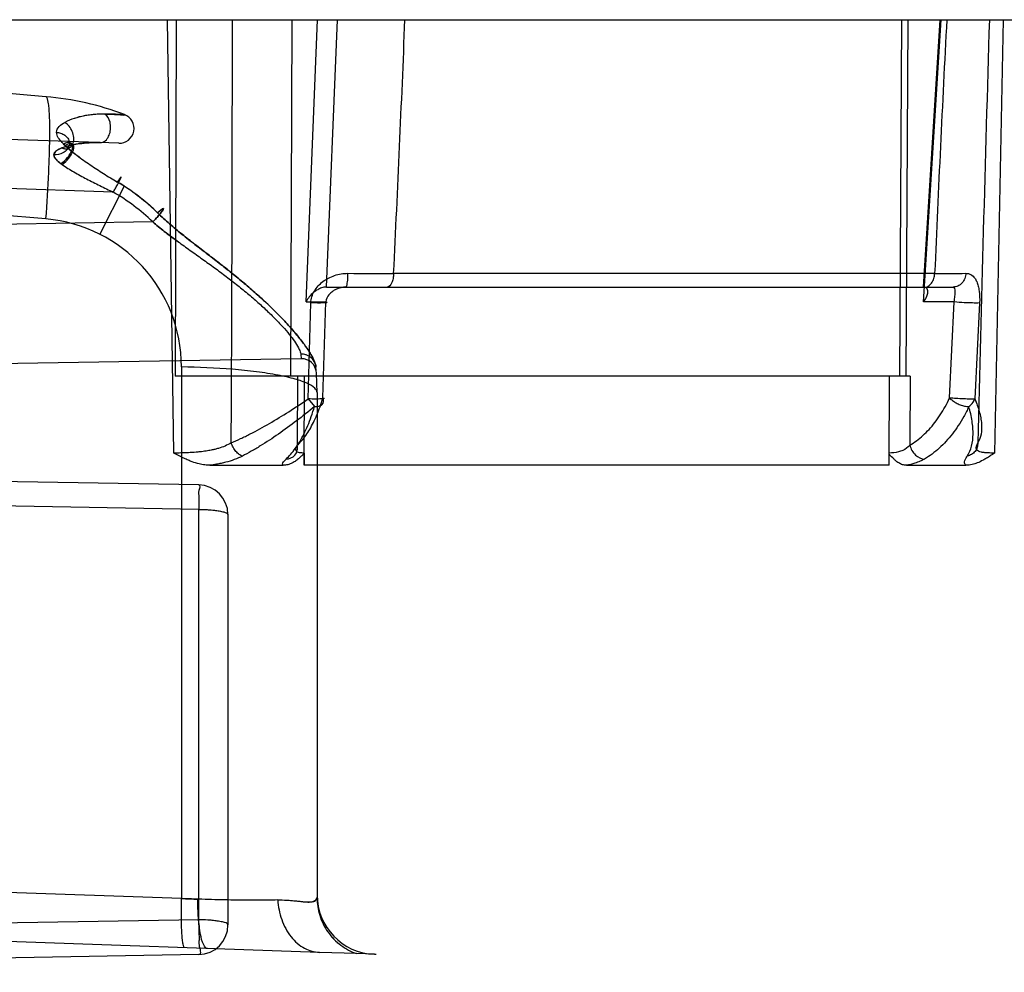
# Model space of a CAD drawing. Header units: millimetres. Extents: x 0 to 297, y 0 to 210.
# Tile 306 of 446: x 141.525 to 141.824, y 161.627 to 161.915. Entities that reach past the tile are written whole.
import ezdxf

# ---------------------------------------------------------------- set-up
doc = ezdxf.new("R2010")
doc.units = ezdxf.units.MM
doc.header["$LTSCALE"] = 16.335
doc.layers.add('INTFCLR_1', color=7, linetype='CONTINUOUS')
doc.layers.add('INTFCLR_144815', color=7, linetype='CONTINUOUS')

msp = doc.modelspace()

# ---------------------------------------------------------------- linework, layer by layer
at = {"layer": 'INTFCLR_1', "color": 9, "linetype": 'Continuous'}
for p, q in [((141.5333958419, 161.8918910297), (141.2735518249, 161.9146244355)), ((141.5554477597, 161.8777804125), (141.273551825, 161.8876244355)), ((141.5333958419, 161.8548467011), (141.2735518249, 161.8775801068)), ((141.5537947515, 161.8629728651), (141.273551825, 161.8727591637)), ((141.557068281, 161.864787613), (141.5497213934, 161.850205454)), ((141.5657466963, 161.8539557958), (141.273551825, 161.8488555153)), ((141.6106127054, 161.8139008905), (141.6107778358, 161.8125107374)), ((141.6107778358, 161.8125107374), (141.273551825, 161.8066244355)), ((141.5744738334, 161.8100179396), (141.5744738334, 161.6489584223)), ((141.615551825, 161.8022335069), (141.615551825, 161.6492022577)), ((141.5797088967, 161.7742804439), (141.2735518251, 161.7796244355)), ((141.5797088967, 161.7668444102), (141.5010615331, 161.7682172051)), ((141.5797088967, 161.6425131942), (141.5797088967, 161.7668444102)), ((141.588551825, 161.7652818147), (141.588551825, 161.6409505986)), ((141.5744738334, 161.6489584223), (141.473590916, 161.6524813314)), ((141.6162475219, 161.632657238), (141.2735518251, 161.6446244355)), ((141.5797088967, 161.6425131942), (141.2735518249, 161.6371692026)), ((141.5797088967, 161.6319519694), (141.273551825, 161.6266079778))]:
    msp.add_line(p, q, dxfattribs=at)
at = {"layer": 'INTFCLR_1', "color": 7, "linetype": 'Continuous'}
for p, q in [((141.5383227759, 161.8713294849), (141.5379136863, 161.8716241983)), ((141.5383227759, 161.8713294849), (141.5379136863, 161.8716241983)), ((141.6036403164, 161.6485278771), (141.6061343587, 161.6484917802))]:
    msp.add_line(p, q, dxfattribs=at)
at = {"layer": 'INTFCLR_1', "color": 6, "linetype": 'Continuous'}
for p, q in [((141.6275499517, 161.6322625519), (141.6162475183, 161.6326572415)), ((141.6329236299, 161.6320748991), (141.6275499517, 161.6322625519)), ((141.6329236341, 161.6320748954), (141.633440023, 161.6320568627))]:
    msp.add_line(p, q, dxfattribs=at)
at = {"layer": 'INTFCLR_1', "color": 9, "linetype": 'Continuous'}
for centre, radius, start, end in [((141.525551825, 161.8022335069), 0.09, 69.4211022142, 84.9999999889), ((141.5556048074, 161.8822776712), 0.0045, 267.9999999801, 69.4211022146), ((141.5227712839, 161.8112817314), 0.0635543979, 45.5773140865, 59.4992245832), ((141.52262705, 161.8110543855), 0.0638239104, 57.3414943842, 59.49129536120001), ((141.5227901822, 161.8113076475), 0.0635226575, 45.57312338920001, 57.34210169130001), ((141.5228720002, 161.8095559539), 0.0617218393, 46.00115712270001, 59.9336897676), ((141.5294737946, 161.8100179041), 0.0450000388, 4.52433e-05, 84.99995476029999), ((141.6108563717, 161.8080114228), 0.0045, 3.8748852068, 90.9999999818), ((141.525551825, 161.8022335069), 0.09, 0, 4.9267905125), ((141.579551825, 161.7652818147), 0.009000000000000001, 0, 89.000000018), ((141.6013846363, 162.2770644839), 0.6286822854, 267.5466993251, 267.9981576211), ((141.633551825, 161.6500639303), 0.018, 180, 268.0000000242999), ((141.1929278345, 161.6342864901), 0.3868685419, 1.0084102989, 1.2184783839), ((141.579551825, 161.6409505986), 0.009000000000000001, 270.9999999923, 359.9999999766), ((141.211415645, 161.6346215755), 0.3683777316, 0.9844356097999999, 1.1945037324)]:
    msp.add_arc(centre, radius, start, end, dxfattribs=at)
for points, knots in [([(141.5333958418, 161.8548467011), (141.5337447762, 161.8595581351), (141.5341769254, 161.86645942), (141.5345112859, 161.8752875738), (141.5346061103, 161.8809365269), (141.5345503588, 161.8850255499), (141.5344164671, 161.8876640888), (141.5342437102, 161.8894796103), (141.5340779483, 161.8907349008), (141.5336651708, 161.8918674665), (141.5333958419, 161.8918910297)], [0, 0, 0, 0, 0.3801706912, 0.556406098, 0.7107188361, 0.8351556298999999, 0.8844600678, 0.9247283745, 0.978244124, 1, 1, 1, 1]), ([(141.5512690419, 161.8865993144), (141.5507478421, 161.8866100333), (141.54970442, 161.8866044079), (141.5481400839, 161.8865129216), (141.5465792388, 161.8863407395), (141.5450273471, 161.8860835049), (141.5434913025, 161.8857433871), (141.5414857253, 161.8851714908), (141.5400288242, 161.8845828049), (141.5391123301, 161.88409627)], [0, 0, 0, 0, 0.1248296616, 0.2497171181, 0.3750677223, 0.5006648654, 0.6262277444, 0.7515353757, 1, 1, 1, 1]), ([(141.5512690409, 161.8865993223), (141.5507481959, 161.8866100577), (141.5497068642, 161.8866044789), (141.5481477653, 161.8865134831), (141.5465949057, 161.8863425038), (141.5450499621, 161.8860873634), (141.5435159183, 161.8857499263), (141.5415039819, 161.8851779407), (141.5400397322, 161.884588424), (141.539118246, 161.8840995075)], [0, 0, 0, 0, 0.1248124, 0.2493518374, 0.3740126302, 0.4989197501, 0.6243493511, 0.7500767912, 1, 1, 1, 1]), ([(141.549831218, 161.8779765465), (141.5501056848, 161.8779669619), (141.5509709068, 161.8781196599), (141.5520652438, 161.8791079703), (141.5528006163, 161.8806745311), (141.5530762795, 161.8824005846), (141.5528717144, 161.8845335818), (141.5520760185, 161.8860693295), (141.5512690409, 161.8865993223)], [0, 0, 0, 0, 0.07769056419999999, 0.2408838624, 0.3917970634, 0.5628631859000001, 0.726884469, 1, 1, 1, 1]), ([(141.5498312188, 161.8779765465), (141.5501056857, 161.8779669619), (141.5509708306, 161.8781197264), (141.5520657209, 161.8791074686), (141.5527915, 161.8806554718), (141.5530755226, 161.8823779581), (141.5528827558, 161.8845137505), (141.5520760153, 161.8860693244), (141.5512690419, 161.8865993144)], [0, 0, 0, 0, 0.0776882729, 0.2408716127, 0.3918007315, 0.5569113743, 0.7268941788, 1, 1, 1, 1]), ([(141.5571865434, 161.886490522), (141.5577769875, 161.8862705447), (141.5543820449, 161.8866649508), (141.5533044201, 161.8865311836), (141.5518087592, 161.8865894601), (141.5512690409, 161.8865993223)], [0, 0, 0, 0, 0.3193832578, 0.7263794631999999, 1, 1, 1, 1]), ([(141.5571865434, 161.886490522), (141.5577769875, 161.8862705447), (141.5543820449, 161.8866649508), (141.5533044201, 161.8865311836), (141.5518087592, 161.8865894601), (141.5512690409, 161.8865993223)], [0, 0, 0, 0, 0.3193832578, 0.7263794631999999, 1, 1, 1, 1]), ([(141.5512690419, 161.8865993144), (141.5518047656, 161.8865891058), (141.5528787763, 161.8865513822), (141.5543719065, 161.8866048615), (141.5581119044, 161.8861443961), (141.5571864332, 161.8864902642)], [0, 0, 0, 0, 0.2716042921, 0.4991946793, 1, 1, 1, 1]), ([(141.5512690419, 161.8865993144), (141.5518047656, 161.8865891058), (141.5528787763, 161.8865513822), (141.5543719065, 161.8866048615), (141.5581119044, 161.8861443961), (141.5571864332, 161.8864902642)], [0, 0, 0, 0, 0.2716042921, 0.4991946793, 1, 1, 1, 1]), ([(141.5382113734, 161.8763697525), (141.5385147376, 161.8762399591), (141.5393853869, 161.8759827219), (141.5408692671, 161.8763641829), (141.5417970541, 161.877837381), (141.5419358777, 161.8795950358), (141.5413189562, 161.8819403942), (141.5401161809, 161.8834887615), (141.5391123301, 161.88409627)], [0, 0, 0, 0, 0.0872054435, 0.2367423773, 0.3639637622, 0.5214476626, 0.6898941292, 1, 1, 1, 1]), ([(141.5366214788, 161.8810950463), (141.5370339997, 161.8810563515), (141.5379284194, 161.880875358), (141.5392350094, 161.880236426), (141.5403424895, 161.8790633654), (141.5406943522, 161.8773673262), (141.5399435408, 161.8757836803), (141.5382806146, 161.8745268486), (141.5367488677, 161.8742147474), (141.535826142, 161.8742399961)], [0, 0, 0, 0, 0.1033077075, 0.2254314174, 0.3577379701, 0.4917603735, 0.6300472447, 0.7698453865, 1, 1, 1, 1]), ([(141.539202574, 161.8771097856), (141.5388840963, 161.8774120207), (141.5377833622, 161.8785151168), (141.5366162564, 161.8799384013), (141.5366219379, 161.8810950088)], [0, 0, 0, 0, 0.2751553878, 1, 1, 1, 1]), ([(141.5391999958, 161.877112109), (141.5388816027, 161.877414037), (141.5377776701, 161.8785172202), (141.5366407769, 161.8799393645), (141.5366214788, 161.8810950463)], [0, 0, 0, 0, 0.2751657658, 1, 1, 1, 1]), ([(141.5382170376, 161.8763719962), (141.5379501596, 161.8762677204), (141.5370000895, 161.8758617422), (141.5357870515, 161.8750390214), (141.535826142, 161.8742399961)], [0, 0, 0, 0, 0.2637131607, 1, 1, 1, 1]), ([(141.5382113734, 161.8763697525), (141.5388768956, 161.8766279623), (141.5407363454, 161.8772043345), (141.5431443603, 161.8776354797), (141.54535498, 161.8778738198), (141.5468450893, 161.8779712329), (141.5483382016, 161.8780087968), (141.5493337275, 161.8779939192), (141.5498312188, 161.8779765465)], [0, 0, 0, 0, 0.1815290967, 0.4938132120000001, 0.6202803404, 0.7468979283, 0.8734141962, 1, 1, 1, 1]), ([(141.549831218, 161.8779765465), (141.5493340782, 161.877993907), (141.5483405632, 161.8780087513), (141.5468523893, 161.8779715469), (141.5453698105, 161.8778746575), (141.5438945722, 161.877717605), (141.5424299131, 161.8774976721), (141.5405193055, 161.8771191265), (141.5391139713, 161.8767197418), (141.5382170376, 161.8763719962)], [0, 0, 0, 0, 0.1265547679, 0.2527093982, 0.3786301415, 0.5044358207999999, 0.6300508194, 0.7552604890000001, 1, 1, 1, 1]), ([(141.5383272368, 161.8713358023), (141.5390732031, 161.8718615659), (141.5401635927, 161.8729306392), (141.541166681, 161.8744111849), (141.5416312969, 161.8754423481), (141.5418646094, 161.8762792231), (141.5418749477, 161.8772783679), (141.5409356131, 161.8777759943), (141.5400392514, 161.8775437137), (141.5394763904, 161.8772751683), (141.5391999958, 161.877112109)], [0, 0, 0, 0, 0.278173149, 0.4577412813, 0.5438157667, 0.6195584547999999, 0.7282057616, 0.8091248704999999, 0.9021857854, 1, 1, 1, 1]), ([(141.5391999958, 161.877112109), (141.5403415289, 161.8760180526), (141.5422172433, 161.8745329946), (141.5447852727, 161.8726397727), (141.5467701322, 161.8712538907), (141.5487887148, 161.8699022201), (141.5508403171, 161.868584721), (141.5529209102, 161.8672967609), (141.554324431, 161.8664596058), (141.5550284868, 161.8660420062)], [0, 0, 0, 0, 0.2452048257, 0.3698405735, 0.4949615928, 0.6205411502, 0.7465722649, 0.8730540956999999, 1, 1, 1, 1]), ([(141.5383297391, 161.8713340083), (141.5380531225, 161.8715305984), (141.537365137, 161.8720476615), (141.5364080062, 161.8728961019), (141.5358244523, 161.8737895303), (141.535826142, 161.8742399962)], [0, 0, 0, 0, 0.2598693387, 0.655046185, 1, 1, 1, 1]), ([(141.535826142, 161.8742399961), (141.5358335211, 161.8736245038), (141.5367836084, 161.8724953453), (141.5377703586, 161.8717321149), (141.5383272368, 161.8713358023)], [0, 0, 0, 0, 0.4738395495, 1, 1, 1, 1]), ([(141.5383272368, 161.8713358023), (141.5394688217, 161.8705241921), (141.5412857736, 161.8694123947), (141.5437768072, 161.8680077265), (141.5457161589, 161.8669651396), (141.5476921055, 161.8659422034), (141.5496998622, 161.864935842), (141.5517367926, 161.8639462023), (141.5531061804, 161.8632962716), (141.5537947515, 161.8629728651)], [0, 0, 0, 0, 0.2387473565, 0.3623842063, 0.487539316, 0.6140034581, 0.7416362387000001, 0.8703322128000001, 1, 1, 1, 1]), ([(141.5537947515, 161.8629728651), (141.553999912, 161.8633193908), (141.5544553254, 161.8641079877), (141.5551794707, 161.8653758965), (141.5569780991, 161.8688974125), (141.5553830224, 161.8666029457), (141.5550284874, 161.8660420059)], [0, 0, 0, 0, 0.1665051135, 0.3582919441, 0.7256282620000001, 1, 1, 1, 1]), ([(141.5537947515, 161.8629728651), (141.553999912, 161.8633193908), (141.5544553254, 161.8641079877), (141.5551794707, 161.8653758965), (141.5569780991, 161.8688974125), (141.5553830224, 161.8666029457), (141.5550284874, 161.8660420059)], [0, 0, 0, 0, 0.1665051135, 0.3582919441, 0.7256282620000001, 1, 1, 1, 1]), ([(141.5537947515, 161.8629728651), (141.553999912, 161.8633193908), (141.554455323, 161.8641079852), (141.5551794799, 161.8653759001), (141.5569780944, 161.868897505), (141.5553829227, 161.8666026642), (141.5550283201, 161.8660416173)], [0, 0, 0, 0, 0.1664971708, 0.3582748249, 0.7255889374, 1, 1, 1, 1]), ([(141.5537947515, 161.8629728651), (141.553999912, 161.8633193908), (141.554455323, 161.8641079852), (141.5551794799, 161.8653759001), (141.5569780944, 161.868897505), (141.5553829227, 161.8666026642), (141.5550283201, 161.8660416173)], [0, 0, 0, 0, 0.1664971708, 0.3582748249, 0.7255889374, 1, 1, 1, 1]), ([(141.5672559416, 161.8566719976), (141.567488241, 161.8568860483), (141.5679674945, 161.8573095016), (141.5684053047, 161.8576657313), (141.5690986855, 161.8581400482), (141.5688677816, 161.8573663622), (141.5683190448, 161.8568498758), (141.5675327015, 161.8558223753), (141.5666369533, 161.8548737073), (141.5660322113, 161.8542430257), (141.5657466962, 161.8539557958)], [0, 0, 0, 0, 0.1274989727, 0.2379364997, 0.2962114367, 0.3383182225, 0.4667985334, 0.6486655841, 0.8365324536, 1, 1, 1, 1]), ([(141.5657466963, 161.8539557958), (141.5660322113, 161.8542430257), (141.5666627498, 161.8549027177), (141.567668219, 161.8559564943), (141.5700609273, 161.8590342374), (141.5677924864, 161.8571663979), (141.5672559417, 161.8566720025)], [0, 0, 0, 0, 0.1644839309, 0.353518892, 0.7036831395, 1, 1, 1, 1]), ([(141.5657466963, 161.8539557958), (141.5660322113, 161.8542430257), (141.5666627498, 161.8549027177), (141.567668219, 161.8559564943), (141.5700609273, 161.8590342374), (141.5677924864, 161.8571663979), (141.5672559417, 161.8566720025)], [0, 0, 0, 0, 0.1644839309, 0.353518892, 0.7036831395, 1, 1, 1, 1]), ([(141.6152191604, 161.8099629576), (141.6151684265, 161.8105515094), (141.6147209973, 161.8119146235), (141.6135869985, 161.814058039), (141.6122436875, 161.8160706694), (141.6109238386, 161.8178495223), (141.6093536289, 161.8198269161), (141.6071506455, 161.8223876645), (141.6047479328, 161.8249456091), (141.6026656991, 161.8270329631), (141.6004587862, 161.829181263), (141.5975690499, 161.8318416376), (141.5939563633, 161.8349865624), (141.5908306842, 161.8375628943), (141.588272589, 161.8396087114), (141.5856865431, 161.8416454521), (141.5824303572, 161.8441533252), (141.5785193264, 161.8471462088), (141.5746425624, 161.8501713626), (141.5714876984, 161.8527852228), (141.5690362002, 161.8549651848), (141.5678403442, 161.8560926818), (141.5672559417, 161.8566720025)], [0, 0, 0, 0, 0.0262077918, 0.0625147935, 0.1076466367, 0.1333247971, 0.160792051, 0.2196448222, 0.2831306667, 0.3164383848, 0.3504428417, 0.419762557, 0.4906631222, 0.5629168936, 0.5994473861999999, 0.6359814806, 0.7089550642, 0.7817839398, 0.8544693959, 0.9271063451, 0.9634929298, 1, 1, 1, 1]), ([(141.5672559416, 161.8566719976), (141.5678409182, 161.8560958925), (141.5690341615, 161.8549684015), (141.5714864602, 161.8527842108), (141.5746551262, 161.8501616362), (141.5779033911, 161.8476287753), (141.5805201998, 161.8456151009), (141.5831371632, 161.8436109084), (141.5863846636, 161.8411053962), (141.5902226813, 161.8380659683), (141.5939668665, 161.8349743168), (141.5969972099, 161.8323382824), (141.5993480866, 161.8302035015), (141.6015903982, 161.8280950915), (141.6042358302, 161.8254865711), (141.6067144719, 161.8228489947), (141.6085431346, 161.8207730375), (141.6101626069, 161.8188324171), (141.6116191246, 161.8169486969), (141.6128726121, 161.8151223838), (141.6138428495, 161.8135651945), (141.6147205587, 161.8118982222), (141.615168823, 161.8105481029), (141.6152192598, 161.8099629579)], [0, 0, 0, 0, 0.0364253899, 0.072814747, 0.145680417, 0.218853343, 0.2555522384, 0.2921706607, 0.365092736, 0.4375231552, 0.5093628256, 0.5804955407, 0.6156893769, 0.6502399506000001, 0.7170417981, 0.7804806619, 0.8107725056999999, 0.8397655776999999, 0.8926144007, 0.9163237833, 0.9380253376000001, 0.973943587, 1, 1, 1, 1]), ([(141.5657466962, 161.8539557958), (141.5663230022, 161.8534646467), (141.5674849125, 161.8524905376), (141.5698669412, 161.8506036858), (141.5729188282, 161.8483246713), (141.5760198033, 161.8461055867), (141.5785070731, 161.8443390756), (141.5809771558, 161.8425833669), (141.5840262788, 161.8403938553), (141.5876105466, 161.837741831), (141.5910865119, 161.8350565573), (141.5938946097, 161.8327806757), (141.5960624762, 161.8309416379), (141.5981202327, 161.8291375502), (141.6005413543, 161.8269148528), (141.6028166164, 161.8246763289), (141.6044876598, 161.8229167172), (141.6059690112, 161.8212877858), (141.6079966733, 161.8188556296), (141.609814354, 161.8163410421), (141.6105620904, 161.814386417), (141.6106127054, 161.8139008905)], [0, 0, 0, 0, 0.0374163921, 0.0749139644, 0.1501439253, 0.2256008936, 0.2633366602, 0.3008936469, 0.3753491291, 0.44882455, 0.5212045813, 0.5923778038, 0.627411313, 0.6616745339, 0.7276000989, 0.7897927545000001, 0.8193464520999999, 0.8475064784, 0.8985628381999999, 0.9758781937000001, 1, 1, 1, 1]), ([(141.5736055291, 161.8478422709), (141.5721464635, 161.8488998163), (141.570089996, 161.8504269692), (141.5674889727, 161.8524901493), (141.5663234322, 161.8534625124), (141.5657467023, 161.8539558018)], [0, 0, 0, 0, 0.5428244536, 0.7713911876, 1, 1, 1, 1]), ([(141.6152192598, 161.8099629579), (141.6151506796, 161.8107585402), (141.6146021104, 161.8121276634), (141.6128877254, 161.8135807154), (141.6114369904, 161.8139279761), (141.6106127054, 161.8139008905)], [0, 0, 0, 0, 0.3625415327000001, 0.6255647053, 1, 1, 1, 1]), ([(141.6152191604, 161.8099629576), (141.6151741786, 161.8104847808), (141.6148684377, 161.8115663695), (141.6138046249, 161.8129125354), (141.6122921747, 161.8137577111), (141.611155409, 161.8139187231), (141.6106127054, 161.8139008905)], [0, 0, 0, 0, 0.2365199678, 0.4936918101, 0.7547924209, 1, 1, 1, 1]), ([(141.615551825, 161.8022335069), (141.615551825, 161.8027387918), (141.6147016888, 161.8040022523), (141.6123067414, 161.805225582), (141.6085367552, 161.8065202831), (141.6033521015, 161.8076463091), (141.5969894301, 161.8086157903), (141.5872396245, 161.8096039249), (141.5796277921, 161.8099396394), (141.5744738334, 161.8100179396)], [0, 0, 0, 0, 0.0354007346, 0.0954165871, 0.1881543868, 0.3136178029, 0.4667151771, 0.6388671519, 1, 1, 1, 1]), ([(141.5797088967, 161.7742804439), (141.5802665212, 161.7742707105), (141.5794822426, 161.7722245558), (141.5798581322, 161.7706014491), (141.5797155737, 161.7685499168), (141.5797155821, 161.7672940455), (141.5797088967, 161.7668444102)], [0, 0, 0, 0, 0.2249750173, 0.4858732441, 0.8186010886, 1, 1, 1, 1]), ([(141.5797088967, 161.7668444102), (141.580184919, 161.7668429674), (141.5811378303, 161.7668270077), (141.5827228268, 161.7667551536), (141.584309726, 161.7666215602), (141.5859566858, 161.7664057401), (141.587213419, 161.7660977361), (141.588551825, 161.76576346), (141.588551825, 161.7652818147)], [0, 0, 0, 0, 0.1563659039, 0.3132512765, 0.5199088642, 0.6846456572, 0.8417877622, 1, 1, 1, 1]), ([(141.5754144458, 161.6340831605), (141.5752992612, 161.6340871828), (141.5750769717, 161.6345172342), (141.5749214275, 161.6352643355), (141.5747275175, 161.6366336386), (141.5745909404, 161.6384563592), (141.5744878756, 161.6407349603), (141.574415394, 161.6442818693), (141.5744355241, 161.6470613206), (141.5744738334, 161.6489584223)], [0, 0, 0, 0, 0.023017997, 0.0768882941, 0.1668061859, 0.2910141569, 0.4452241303, 0.6210450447, 1, 1, 1, 1]), ([(141.6036403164, 161.6485278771), (141.6015861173, 161.6484719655), (141.5971707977, 161.648423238), (141.5901698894, 161.6484718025), (141.5825017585, 161.6486489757), (141.5771953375, 161.6488419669), (141.5744738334, 161.6489584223)], [0, 0, 0, 0, 0.2113104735, 0.4539993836, 0.7198930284, 1, 1, 1, 1]), ([(141.5823443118, 161.6338411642), (141.5818317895, 161.6338590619), (141.5807411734, 161.6355353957), (141.5801209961, 161.6385704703), (141.5795112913, 161.6433226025), (141.5794237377, 161.6468666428), (141.5794237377, 161.6487658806)], [0, 0, 0, 0, 0.0986461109, 0.3139044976, 0.6346728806, 1, 1, 1, 1]), ([(141.6036403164, 161.6485278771), (141.6045465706, 161.6485398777), (141.6062539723, 161.6485202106), (141.6086404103, 161.6482988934), (141.6106884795, 161.6480635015), (141.6123857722, 161.6478943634), (141.6137316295, 161.6479110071), (141.6149082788, 161.6480843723), (141.6155518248, 161.6487773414), (141.615551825, 161.6492022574)], [0, 0, 0, 0, 0.2178561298, 0.4099614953, 0.5757770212, 0.7134674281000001, 0.8198391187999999, 0.8978625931, 1, 1, 1, 1]), ([(141.615551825, 161.6492022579), (141.615551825, 161.6474106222), (141.615968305, 161.6446588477), (141.6173375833, 161.641233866), (141.6187919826, 161.6387847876), (141.6206201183, 161.6365995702), (141.6233988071, 161.6341686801), (141.625858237, 161.6328598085), (141.6275499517, 161.6322625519)], [0, 0, 0, 0, 0.2434508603, 0.3707973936, 0.4997701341, 0.6287771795, 0.7562211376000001, 1, 1, 1, 1]), ([(141.615551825, 161.6492022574), (141.615551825, 161.6474106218), (141.616109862, 161.6437154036), (141.6186104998, 161.638655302), (141.6225559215, 161.6346158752), (141.625858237, 161.6328598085), (141.6275499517, 161.6322625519)], [0, 0, 0, 0, 0.2438362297, 0.4997691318, 0.7558352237, 1, 1, 1, 1]), ([(141.6036403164, 161.6485278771), (141.6037843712, 161.6465189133), (141.6045731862, 161.642534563), (141.6072988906, 161.6373084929), (141.6113756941, 161.6336597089), (141.6147088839, 161.6327109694), (141.616247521, 161.6326572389)], [0, 0, 0, 0, 0.2745585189, 0.5464650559, 0.7901301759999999, 1, 1, 1, 1]), ([(141.5797390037, 161.6409505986), (141.5797470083, 161.6404918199), (141.5797656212, 161.6394978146), (141.5797696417, 161.6379934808), (141.5798367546, 161.6363668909), (141.5795884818, 161.6346276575), (141.580681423, 161.6319689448), (141.5797088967, 161.6319519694)], [0, 0, 0, 0, 0.1529449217, 0.3303396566, 0.5066931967, 0.675784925, 1, 1, 1, 1]), ([(141.588551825, 161.6409505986), (141.588551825, 161.6415765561), (141.5868245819, 161.6418432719), (141.5853943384, 161.6421679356), (141.5838584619, 161.6423301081), (141.5820022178, 161.6424717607), (141.5806270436, 161.6425104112), (141.5797088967, 161.6425131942)], [0, 0, 0, 0, 0.2059817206, 0.3827438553, 0.5493744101, 0.6978671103, 1, 1, 1, 1])]:
    msp.add_open_spline(points, degree=3, knots=knots, dxfattribs=at)
for points in [[(141.5366214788, 161.8810950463), (141.5365997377, 161.8823970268), (141.537971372, 161.8834828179), (141.539118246, 161.8840995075)], [(141.5366219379, 161.8810950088), (141.5366052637, 161.8823948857), (141.5379693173, 161.8834770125), (141.5391123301, 161.88409627)], [(141.535826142, 161.8742399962), (141.5357911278, 161.875305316), (141.537219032, 161.8759806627), (141.5382113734, 161.8763697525)]]:
    msp.add_open_spline(points, degree=3, dxfattribs=at)
at = {"layer": 'INTFCLR_1', "color": 7, "linetype": 'Continuous'}
for points, knots in [([(141.5379136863, 161.8716241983), (141.5386796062, 161.8721242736), (141.5398045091, 161.8731678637), (141.5409762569, 161.8748539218), (141.5415155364, 161.8761840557), (141.5415522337, 161.8772850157), (141.5406833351, 161.8783732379), (141.5394416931, 161.8778677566), (141.5387775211, 161.8775062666)], [0, 0, 0, 0, 0.2760247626, 0.4548065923, 0.6165246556, 0.7053136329, 0.7718172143, 1, 1, 1, 1]), ([(141.5383297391, 161.8713340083), (141.5386537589, 161.8715624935), (141.5393621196, 161.8721461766), (141.5403867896, 161.8732539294), (141.5411687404, 161.8744100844), (141.541633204, 161.8754408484), (141.5418664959, 161.8762776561), (141.5418769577, 161.8772766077), (141.5409377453, 161.8777740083), (141.5400416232, 161.877541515), (141.5394789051, 161.8772728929), (141.539202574, 161.8771097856)], [0, 0, 0, 0, 0.1207805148, 0.2786742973, 0.4581366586, 0.5441574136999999, 0.6198500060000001, 0.7284132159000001, 0.8092588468, 0.9022495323, 1, 1, 1, 1]), ([(141.5387775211, 161.8775062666), (141.5390206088, 161.8772597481), (141.5397467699, 161.8765994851), (141.5410922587, 161.8754363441), (141.5428536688, 161.8740604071), (141.5447918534, 161.8726359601), (141.546772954, 161.8712520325), (141.548789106, 161.8699010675), (141.5508400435, 161.8685849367), (141.5529206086, 161.8672972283), (141.5543236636, 161.8664588), (141.5550283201, 161.8660416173)], [0, 0, 0, 0, 0.0521278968, 0.1476634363, 0.2677795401, 0.38851834, 0.5098067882, 0.6316064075, 0.7539100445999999, 0.8767026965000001, 1, 1, 1, 1]), ([(141.6072219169, 161.6484206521), (141.6078064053, 161.648373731), (141.6088372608, 161.6482758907), (141.6103290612, 161.6481028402), (141.6117592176, 161.6479683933), (141.6134559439, 161.6477880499), (141.615551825, 161.6482990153), (141.615551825, 161.6492022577)], [0, 0, 0, 0, 0.2025771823, 0.3568849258, 0.5217774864, 0.6879501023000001, 1, 1, 1, 1])]:
    msp.add_open_spline(points, degree=3, knots=knots, dxfattribs=at)
at = {"layer": 'INTFCLR_144815', "color": 6, "linetype": 'Continuous'}
for p, q in [((140.382551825, 161.9152143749), (142.0652631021, 161.9152143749)), ((141.6173378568, 161.8006039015), (141.6182410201, 161.8297143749)), ((141.8072342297, 161.8006039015), (141.8086362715, 161.8297143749)), ((141.7952863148, 161.8072143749), (141.572511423, 161.8072143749)), ((141.6116323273, 161.7839244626), (141.6116186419, 161.7802138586)), ((141.7888674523, 161.7802138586), (141.7888886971, 161.7839244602)), ((141.5830873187, 161.7802143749), (141.6052871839, 161.780214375)), ((141.6116951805, 161.7802138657), (141.6116186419, 161.7802138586)), ((141.7888674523, 161.7802138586), (141.7888024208, 161.7802138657)), ((141.7941478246, 161.7802143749), (141.8121777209, 161.780214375))]:
    msp.add_line(p, q, dxfattribs=at)
at = {"layer": 'INTFCLR_144815', "color": 9, "linetype": 'Continuous'}
for p, q in [((141.5721659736, 161.7839243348), (141.5702116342, 161.9152143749)), ((141.5729094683, 161.9152143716), (141.5725109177, 161.8072143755)), ((141.6079492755, 161.915214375), (141.607550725, 161.8072143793)), ((141.61226195, 161.8297143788), (141.6157020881, 161.9152143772)), ((141.6184544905, 161.8342161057), (141.6217134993, 161.9152143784)), ((141.7926596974, 161.9152143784), (141.7920410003, 161.8072143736)), ((141.7940188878, 161.8072143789), (141.7946375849, 161.9152143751)), ((141.8042454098, 161.9152143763), (141.7991862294, 161.8342161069)), ((141.7993545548, 161.8297143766), (141.8046949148, 161.9152143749)), ((141.8234589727, 161.9152143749), (141.8208094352, 161.7839243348)), ((141.8026952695, 161.8383358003), (141.6387507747, 161.8383357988)), ((141.6184317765, 161.8342143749), (141.8083515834, 161.8342143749)), ((141.6122619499, 161.8297143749), (141.6182410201, 161.8297143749)), ((141.6128495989, 161.8003230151), (141.6136852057, 161.8294280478)), ((141.8086362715, 161.8297143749), (141.7993545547, 161.8297143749)), ((141.8163060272, 161.8294280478), (141.8148829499, 161.8003230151)), ((141.6096412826, 161.807214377), (141.6095641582, 161.7863032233)), ((141.6116951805, 161.7802138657), (141.6117947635, 161.8072143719)), ((141.7889570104, 161.8072143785), (141.7888024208, 161.7802138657)), ((141.7952863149, 161.8072143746), (141.7951665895, 161.7863032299)), ((141.6128495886, 161.8003229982), (141.6147908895, 161.7979959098)), ((141.7888029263, 161.7802138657), (141.6116945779, 161.7802138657))]:
    msp.add_line(p, q, dxfattribs=at)
for centre, radius, start, end in [((118.2056803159, 161.9145471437), 23.3842180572, 359.6875292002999, 0.0016348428), ((133.5270868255, 162.2397827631), 8.1215916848, 357.1667384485, 357.7096420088), ((151.2884514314, 161.4249191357), 9.4947608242, 177.0400152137, 177.5044636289), ((169.9319373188, 161.0769423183), 28.1251654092, 178.2920432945, 178.5532993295), ((141.6463441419, 167.1284763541), 5.2901460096, 269.7679939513, 269.9177585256), ((141.8007902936, 163.4984582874), 1.6601235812, 270.065746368, 270.3927239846)]:
    msp.add_arc(centre, radius, start, end, dxfattribs=at)
for points, knots in [([(141.6136851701, 161.8294280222), (141.6137030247, 161.8300482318), (141.6139101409, 161.8312977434), (141.6146833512, 161.8330390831), (141.6158406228, 161.8345894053), (141.6173016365, 161.835911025), (141.618998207, 161.8369790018), (141.620875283, 161.8377714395), (141.6228672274, 161.8382669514), (141.6242399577, 161.8383768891), (141.6249229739, 161.8383737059)], [0, 0, 0, 0, 0.1181137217, 0.2378347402, 0.3594376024, 0.4837187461, 0.6108161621, 0.7392842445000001, 0.8699777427, 1, 1, 1, 1]), ([(141.624323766, 161.8342143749), (141.6243986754, 161.834214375), (141.6245554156, 161.8344902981), (141.6247377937, 161.8353024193), (141.6248827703, 161.8366993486), (141.6249176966, 161.8378534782), (141.6249229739, 161.8383737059)], [0, 0, 0, 0, 0.0527178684, 0.1779338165, 0.6338681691, 1, 1, 1, 1]), ([(141.6387507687, 161.8383357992), (141.6387313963, 161.8378162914), (141.6386049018, 161.8367968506), (141.638198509, 161.8353193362), (141.6373681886, 161.8342143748), (141.6367702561, 161.8342143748)], [0, 0, 0, 0, 0.3241855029, 0.6271347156, 1, 1, 1, 1]), ([(141.7998256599, 161.8342143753), (141.8005862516, 161.8342143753), (141.8017938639, 161.8351321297), (141.8024862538, 161.8367782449), (141.8026670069, 161.8378127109), (141.8026952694, 161.8383357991)], [0, 0, 0, 0, 0.423682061, 0.7081925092, 1, 1, 1, 1]), ([(141.8121692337, 161.8383737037), (141.8121348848, 161.8378421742), (141.8119008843, 161.8367658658), (141.8110553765, 161.8353694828), (141.8097991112, 161.8344300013), (141.808811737, 161.834214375), (141.8083515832, 161.8342143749)], [0, 0, 0, 0, 0.2587874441, 0.5254801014, 0.7764298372, 1, 1, 1, 1]), ([(141.8121692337, 161.8383737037), (141.812683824, 161.8383777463), (141.8137607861, 161.8381185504), (141.8148385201, 161.8370588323), (141.815505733, 161.835813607), (141.8159384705, 161.8344790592), (141.816325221, 161.8323365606), (141.8163650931, 161.8306131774), (141.8163060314, 161.8294280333)], [0, 0, 0, 0, 0.1416812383, 0.2888305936, 0.4016324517, 0.5288644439, 0.6733015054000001, 1, 1, 1, 1]), ([(141.624323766, 161.8342143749), (141.6239735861, 161.834214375), (141.6232636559, 161.8341540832), (141.6222239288, 161.833902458), (141.6212261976, 161.8335023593), (141.6201619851, 161.8328788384), (141.6189040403, 161.8317812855), (141.6182895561, 161.8305044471), (141.6182410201, 161.8297143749)], [0, 0, 0, 0, 0.12834449, 0.2598141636, 0.3907298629, 0.5209954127, 0.7098846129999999, 1, 1, 1, 1]), ([(141.8086362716, 161.829714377), (141.8086929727, 161.8303087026), (141.8087976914, 161.8314389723), (141.8089913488, 161.8327538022), (141.8088185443, 161.8342143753), (141.8083515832, 161.8342143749)], [0, 0, 0, 0, 0.3866422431, 0.6975886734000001, 1, 1, 1, 1]), ([(141.6182410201, 161.8297143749), (141.6183795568, 161.829689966), (141.6188333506, 161.82963969), (141.6183245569, 161.8294332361), (141.6179592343, 161.8294442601), (141.6170659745, 161.8293695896), (141.6159927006, 161.8293788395), (141.6147484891, 161.829391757), (141.6140311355, 161.8294146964), (141.6136851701, 161.8294280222)], [0, 0, 0, 0, 0.0779374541, 0.1255465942, 0.202541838, 0.3133677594, 0.6018808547, 0.8081783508, 1, 1, 1, 1]), ([(141.6182410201, 161.8297143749), (141.6183795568, 161.829689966), (141.6188333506, 161.82963969), (141.6183245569, 161.8294332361), (141.6179592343, 161.8294442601), (141.6170659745, 161.8293695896), (141.6159927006, 161.8293788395), (141.6147484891, 161.829391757), (141.6140311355, 161.8294146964), (141.6136851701, 161.8294280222)], [0, 0, 0, 0, 0.0779374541, 0.1255465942, 0.202541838, 0.3133677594, 0.6018808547, 0.8081783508, 1, 1, 1, 1]), ([(141.8163060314, 161.8294280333), (141.8155909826, 161.8293395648), (141.8144567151, 161.8293842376), (141.8128988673, 161.8294188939), (141.8110607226, 161.8295078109), (141.8096302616, 161.8296015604), (141.8086362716, 161.829714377)], [0, 0, 0, 0, 0.2814116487, 0.440455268, 0.6092769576, 1, 1, 1, 1]), ([(141.5895506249, 161.7870185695), (141.5905032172, 161.7874246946), (141.5919333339, 161.7880708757), (141.593835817, 161.7889873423), (141.5967808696, 161.7904633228), (141.6012064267, 161.7928879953), (141.6070561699, 161.7964448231), (141.6109189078, 161.7989939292), (141.6128495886, 161.8003229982)], [0, 0, 0, 0, 0.1156220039, 0.1751654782, 0.2357739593, 0.4834162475, 0.7382957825, 1, 1, 1, 1]), ([(141.6147908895, 161.7979959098), (141.6129953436, 161.7965135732), (141.6094081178, 161.79365149), (141.6039361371, 161.7896542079), (141.5997736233, 161.7869151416), (141.5969941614, 161.7852415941), (141.5951998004, 161.7842038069), (141.5938460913, 161.7834704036), (141.5929429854, 161.7830065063)], [0, 0, 0, 0, 0.2631738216, 0.5185466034, 0.7657138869, 0.8260403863, 0.8852432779, 1, 1, 1, 1]), ([(141.6173378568, 161.8006039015), (141.617480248, 161.8005795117), (141.6180907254, 161.8003415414), (141.61624314, 161.8003141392), (141.6151563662, 161.8002563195), (141.6136150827, 161.8002951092), (141.6128495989, 161.8003230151)], [0, 0, 0, 0, 0.0812653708, 0.2333059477, 0.5691090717, 1, 1, 1, 1]), ([(141.6173378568, 161.8006039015), (141.617480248, 161.8005795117), (141.6180907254, 161.8003415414), (141.61624314, 161.8003141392), (141.6151563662, 161.8002563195), (141.6136150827, 161.8002951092), (141.6128495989, 161.8003230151)], [0, 0, 0, 0, 0.0812653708, 0.2333059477, 0.5691090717, 1, 1, 1, 1]), ([(141.6147908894, 161.7979959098), (141.6152106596, 161.7979980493), (141.6160087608, 161.7980830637), (141.6175051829, 161.7985717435), (141.6176732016, 161.8000360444), (141.6173378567, 161.8006039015)], [0, 0, 0, 0, 0.2851171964, 0.5520703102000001, 1, 1, 1, 1]), ([(141.7951665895, 161.7863032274), (141.7958665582, 161.7867157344), (141.7972451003, 161.7876344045), (141.7991963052, 161.7892426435), (141.8010525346, 161.7910921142), (141.8028005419, 161.7931703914), (141.804427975, 161.7954616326), (141.8059234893, 161.7979486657), (141.8068128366, 161.7997010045), (141.8072342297, 161.8006039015)], [0, 0, 0, 0, 0.1283808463, 0.2611872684, 0.3989467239, 0.5418423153, 0.6897826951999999, 0.8425585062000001, 1, 1, 1, 1]), ([(141.8072342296, 161.8006039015), (141.8075057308, 161.800320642), (141.808133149, 161.7997620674), (141.8092177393, 161.7990839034), (141.8104449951, 161.798511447), (141.8117251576, 161.7981188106), (141.8126226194, 161.7979882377), (141.8130515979, 161.7979959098)], [0, 0, 0, 0, 0.1806589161, 0.3847347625, 0.5868928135, 0.8024504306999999, 1, 1, 1, 1]), ([(141.8148829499, 161.8003230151), (141.8144519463, 161.8002746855), (141.8133167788, 161.8002765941), (141.811411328, 161.8003125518), (141.809293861, 161.8004243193), (141.8078760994, 161.800533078), (141.8072342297, 161.8006039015)], [0, 0, 0, 0, 0.1698628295, 0.4432448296, 0.7470825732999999, 1, 1, 1, 1]), ([(141.8125806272, 161.7830065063), (141.8131801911, 161.7839258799), (141.814069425, 161.7860963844), (141.8143811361, 161.7890569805), (141.814290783, 161.7916051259), (141.8139534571, 161.7944273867), (141.8134597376, 161.7965622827), (141.8130515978, 161.7979959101)], [0, 0, 0, 0, 0.2137110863, 0.4471224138, 0.5747957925, 0.7097701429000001, 1, 1, 1, 1]), ([(141.8130515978, 161.7979959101), (141.8132714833, 161.7981428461), (141.814057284, 161.7987557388), (141.8146632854, 161.7996239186), (141.8148829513, 161.8003229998)], [0, 0, 0, 0, 0.2651927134, 1, 1, 1, 1]), ([(141.8148829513, 161.8003229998), (141.8154056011, 161.7990546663), (141.8160792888, 161.7971637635), (141.8166652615, 161.7946400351), (141.8169787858, 161.7923885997), (141.8169380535, 161.7897678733), (141.816248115, 161.7878210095), (141.8157369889, 161.7870185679)], [0, 0, 0, 0, 0.2985849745, 0.435356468, 0.5632685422, 0.7929187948, 1, 1, 1, 1]), ([(141.5895506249, 161.7870185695), (141.5883417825, 161.7862889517), (141.5866667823, 161.7855993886), (141.5845817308, 161.785033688), (141.583342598, 161.784756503), (141.5818359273, 161.7844904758), (141.5803020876, 161.7842949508), (141.5785085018, 161.7841245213), (141.5765817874, 161.7840029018), (141.5743395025, 161.7839312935), (141.5728716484, 161.783920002), (141.572165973, 161.7839243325)], [0, 0, 0, 0, 0.2372904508, 0.300008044, 0.3632582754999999, 0.4505740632, 0.5570481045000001, 0.6230131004, 0.7533401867, 0.8814040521, 1, 1, 1, 1]), ([(141.5929429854, 161.7830065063), (141.5925963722, 161.783108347), (141.5918639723, 161.7835075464), (141.5909094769, 161.7844349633), (141.5900980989, 161.7856421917), (141.5897014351, 161.7865564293), (141.5895506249, 161.7870185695)], [0, 0, 0, 0, 0.1999703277, 0.4518022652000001, 0.7309160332, 1, 1, 1, 1]), ([(141.6061634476, 161.7821067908), (141.6071485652, 161.7821040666), (141.6087786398, 161.7828111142), (141.6096358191, 161.7847249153), (141.6096485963, 161.7857941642), (141.609565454, 161.7863032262)], [0, 0, 0, 0, 0.4860638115, 0.7454983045, 1, 1, 1, 1]), ([(141.6116323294, 161.7839244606), (141.611514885, 161.7839250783), (141.611159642, 161.7839326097), (141.6106032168, 161.7839708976), (141.6099694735, 161.7840883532), (141.6093946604, 161.7843058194), (141.6089317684, 161.7851519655), (141.6093234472, 161.785858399), (141.609565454, 161.7863032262)], [0, 0, 0, 0, 0.0811344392, 0.2456266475, 0.3834441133, 0.5297428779, 0.6501688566, 1, 1, 1, 1]), ([(141.7951655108, 161.7863032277), (141.7945968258, 161.785630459), (141.7934457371, 161.7848313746), (141.7912661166, 161.784111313), (141.7898425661, 161.7839304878), (141.7888886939, 161.7839244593)], [0, 0, 0, 0, 0.3838338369, 0.5843712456, 1, 1, 1, 1]), ([(141.7951655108, 161.7863032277), (141.7954484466, 161.7851888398), (141.7965547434, 161.7832404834), (141.7986410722, 161.782103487), (141.7996346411, 161.7821067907)], [0, 0, 0, 0, 0.5364318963, 1, 1, 1, 1]), ([(141.8157369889, 161.7870185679), (141.8157645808, 161.786570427), (141.8156649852, 161.785635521), (141.8150107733, 161.7843685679), (141.813924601, 161.7834302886), (141.8130311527, 161.7830972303), (141.8125806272, 161.7830065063)], [0, 0, 0, 0, 0.2424799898, 0.4959134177, 0.7518062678, 1, 1, 1, 1]), ([(141.8208094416, 161.7839243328), (141.8203047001, 161.7839203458), (141.819349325, 161.7839285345), (141.8182047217, 161.7839818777), (141.8173876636, 161.7840728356), (141.8164815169, 161.7842098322), (141.8148250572, 161.7848963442), (141.8154586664, 161.7864103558), (141.8157369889, 161.7870185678)], [0, 0, 0, 0, 0.1969439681, 0.3723889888, 0.4479462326, 0.5155612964, 0.7390237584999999, 1, 1, 1, 1]), ([(141.5929429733, 161.7830065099), (141.5913409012, 161.7821825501), (141.5891632, 161.7814244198), (141.5864759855, 161.7807916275), (141.5848800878, 161.7804800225), (141.583746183, 161.7803042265), (141.583087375, 161.7802143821)], [0, 0, 0, 0, 0.5256999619, 0.66525583, 0.8059764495, 1, 1, 1, 1]), ([(141.8121777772, 161.7802143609), (141.8120163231, 161.7803217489), (141.8117171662, 161.7806275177), (141.811702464, 161.7813382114), (141.8120328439, 161.7821309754), (141.8123725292, 161.7826899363), (141.8125806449, 161.7830065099)], [0, 0, 0, 0, 0.1852079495, 0.3765305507, 0.6381398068, 1, 1, 1, 1]), ([(141.6052871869, 161.7802143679), (141.6052004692, 161.780307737), (141.6050397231, 161.7806832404), (141.6054463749, 161.7814127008), (141.6058785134, 161.7818453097), (141.6061634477, 161.7821067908)], [0, 0, 0, 0, 0.1683136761, 0.4891847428, 1, 1, 1, 1]), ([(141.7996346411, 161.7821067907), (141.7992042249, 161.7818530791), (141.7982563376, 161.7813845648), (141.7964272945, 161.7807220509), (141.7950203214, 161.7803836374), (141.7941478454, 161.7802143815)], [0, 0, 0, 0, 0.2571841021, 0.5425188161, 1, 1, 1, 1])]:
    msp.add_open_spline(points, degree=3, knots=knots, dxfattribs=at)
at = {"layer": 'INTFCLR_144815', "color": 6, "linetype": 'Continuous'}
for points, knots in [([(141.6184317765, 161.8342143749), (141.6179136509, 161.8342143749), (141.6169726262, 161.8340207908), (141.6156432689, 161.8334090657), (141.6143689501, 161.832516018), (141.6131625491, 161.8312772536), (141.6125125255, 161.8302535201), (141.6122619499, 161.8297143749)], [0, 0, 0, 0, 0.1948671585, 0.3534596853, 0.5487355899, 0.7763972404, 1, 1, 1, 1]), ([(141.7993545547, 161.8297143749), (141.7997378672, 161.8302456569), (141.8003056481, 161.8312187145), (141.8007910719, 161.8326699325), (141.8004185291, 161.8340330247), (141.7995625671, 161.8342143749), (141.7992050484, 161.8342143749)], [0, 0, 0, 0, 0.3490294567, 0.5948061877, 0.8095256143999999, 1, 1, 1, 1]), ([(141.606163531, 161.7821062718), (141.6066647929, 161.7825656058), (141.6076555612, 161.7835945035), (141.6090321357, 161.7853561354), (141.6103563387, 161.7874019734), (141.6116100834, 161.7897136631), (141.612781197, 161.792273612), (141.6138565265, 161.7950528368), (141.6144898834, 161.796993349), (141.6147908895, 161.7979959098)], [0, 0, 0, 0, 0.1115940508, 0.233863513, 0.3664417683, 0.5111264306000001, 0.6651284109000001, 0.8281876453, 1, 1, 1, 1]), ([(141.6095641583, 161.7863032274), (141.6100259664, 161.786726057), (141.6109323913, 161.7876683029), (141.6121846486, 161.7892777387), (141.6133759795, 161.7911265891), (141.6144978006, 161.7932028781), (141.6155425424, 161.7954913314), (141.6165028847, 161.7979753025), (141.6170688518, 161.7997089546), (141.6173378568, 161.8006039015)], [0, 0, 0, 0, 0.1141586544, 0.2377600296, 0.3712687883, 0.5146965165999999, 0.6676682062, 0.8296204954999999, 1, 1, 1, 1]), ([(141.8130515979, 161.7979959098), (141.8125728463, 161.7969703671), (141.811577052, 161.7950137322), (141.8099118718, 161.7922533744), (141.8081157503, 161.7897283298), (141.8061860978, 161.7874355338), (141.8041289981, 161.7853853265), (141.8019612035, 161.7835964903), (141.8004208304, 161.7825694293), (141.7996347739, 161.7821062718)], [0, 0, 0, 0, 0.1609095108, 0.3118237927, 0.4579389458, 0.6010096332, 0.7373709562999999, 0.8702871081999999, 1, 1, 1, 1]), ([(141.5830873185, 161.7802143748), (141.5825767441, 161.7802143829), (141.5814685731, 161.7802888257), (141.5796721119, 161.7806346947), (141.5780074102, 161.7811562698), (141.5764971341, 161.7817597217), (141.5751738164, 161.7823564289), (141.5737130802, 161.7830875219), (141.5727006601, 161.7836355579), (141.5721659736, 161.7839243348)], [0, 0, 0, 0, 0.1314433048, 0.2850559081, 0.4699641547, 0.5795736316, 0.7036432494, 0.8435562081, 1, 1, 1, 1]), ([(141.6116323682, 161.7839244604), (141.6116310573, 161.7835709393), (141.6108521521, 161.7831321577), (141.6101492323, 161.7822885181), (141.6091707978, 161.7815430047), (141.6080262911, 161.7808367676), (141.6067293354, 161.7803409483), (141.6057534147, 161.7802143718), (141.6052871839, 161.7802143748)], [0, 0, 0, 0, 0.1397454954, 0.2826926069, 0.456818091, 0.6152162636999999, 0.8157020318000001, 1, 1, 1, 1]), ([(141.7941478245, 161.7802143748), (141.7937609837, 161.7802143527), (141.7929371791, 161.7803436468), (141.7917869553, 161.7808875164), (141.7907695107, 161.7816428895), (141.7898942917, 161.7826817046), (141.788885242, 161.7833249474), (141.7888886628, 161.7839244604)], [0, 0, 0, 0, 0.1736852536, 0.3674783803, 0.5681854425, 0.7308239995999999, 1, 1, 1, 1]), ([(141.8208094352, 161.7839243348), (141.8203927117, 161.7836329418), (141.8195996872, 161.7830904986), (141.8184522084, 161.7823612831), (141.8171434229, 161.7816107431), (141.8157115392, 161.7809280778), (141.8139764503, 161.7803689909), (141.8128130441, 161.7802143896), (141.812177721, 161.7802143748)], [0, 0, 0, 0, 0.1600158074, 0.3023135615, 0.4276953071, 0.6347139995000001, 0.8000737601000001, 1, 1, 1, 1])]:
    msp.add_open_spline(points, degree=3, knots=knots, dxfattribs=at)

doc.saveas('drawing.dxf')
